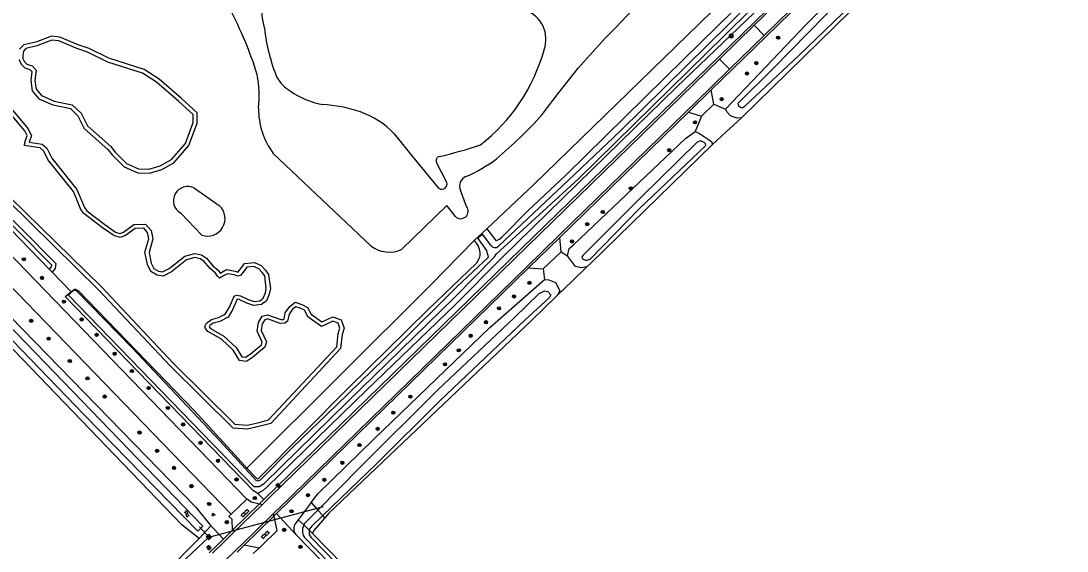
# Model space of a CAD drawing. Extents: x 136000 to 141000, y 400494 to 402006.
# Drawn here: x 140394.2 to 140657.3, y 401143 to 401276.4 of the extents above; entities that cross this region are included whole.
import ezdxf

# ---------------------------------------------------------------- set-up
doc = ezdxf.new("R2010")
doc.units = 0
for name, color, linetype in [('gg-knt-bronhoudergrens', 7, 'Continuous'), ('gg-knt-onverhard', 7, 'Continuous'), ('gg-knt-verharding', 7, 'Continuous'), ('gg-kntw-bovenkant insteek waterloop', 7, 'Continuous'), ('gg-kntw-waterlijn', 7, 'Continuous'), ('gg-kwrk-duiker nz buis', 7, 'Continuous'), ('gt-grn-groengrens', 7, 'Continuous'), ('gt-grn-groengrens NZ', 7, 'Continuous'), ('gt-grn-vlakafsluiter', 7, 'Continuous'), ('gt-symb-boom', 7, 'Continuous'), ('gt-symb-groenvak', 7, 'Continuous'), ('gt-symb-klinker verharding', 7, 'Continuous'), ('gt-symb-lichtmast', 7, 'Continuous'), ('gt-symb-rioolschacht', 7, 'Continuous'), ('gt-symb-watersymbool', 7, 'Continuous')]:
    doc.layers.add(name, color=color, linetype=linetype)

# ---------------------------------------------------------------- blocks, each defined once
blk = doc.blocks.new('gt0-BOOM')
at = {"layer": 'gt-symb-boom'}
for radius in [0.4, 0.2]:
    blk.add_circle((0, 0), radius, dxfattribs=at)
blk = doc.blocks.new('gt0-RS')
at = {"layer": 'gt-symb-rioolschacht'}
blk.add_lwpolyline([(-0.5, -0.5), (0.5, -0.5), (0.5, 0.5), (-0.5, 0.5)], close=True, dxfattribs=at)
blk.add_circle((0, 0), 0.375, dxfattribs=at)
blk = doc.blocks.new('gt0-LMAST')
at = {"layer": 'gt-symb-lichtmast'}
for p, q in [((-0.18, 0.17), (-0.45, 0.44)), ((-0.01, 0.25), (-0.01, 0.62)), ((0.17, 0.17), (0.44, 0.44)), ((-0.26, 0), (-0.63, 0)), ((-0.18, -0.18), (-0.45, -0.45)), ((-0.01, -0.25), (-0.01, -0.63)), ((0.44, -0.45), (0.17, -0.18)), ((0.24, 0), (0.62, 0))]:
    blk.add_line(p, q, dxfattribs=at)
blk.add_circle((-0.01, 0), 0.25, dxfattribs=at)
blk = doc.blocks.new('gt0-KL1')
at = {"layer": 'gt-symb-klinker verharding'}
for p, q in [((-1.15, 0.3), (1.15, 0.3)), ((-1, -0.3), (-1, 0.3)), ((-0.5, 0.3), (-0.5, 0.45)), ((0, -0.3), (0, 0.3)), ((0.5, 0.3), (0.5, 0.45)), ((1, -0.3), (1, 0.3)), ((-1.15, -0.3), (1.15, -0.3)), ((-0.5, -0.45), (-0.5, -0.3)), ((0.5, -0.45), (0.5, -0.3))]:
    blk.add_line(p, q, dxfattribs=at)
blk = doc.blocks.new('gt0-WA')
at = {"layer": 'gt-symb-watersymbool'}
for centre, start, end in [((-0.32, 0.02), 28.0725, 151.9275), ((0.43, 0.42), 208.0725, 331.9275), ((-0.32, -0.43), 28.0725, 151.9275), ((0.43, -0.03), 208.0725, 331.9275)]:
    blk.add_arc(centre, 0.425, start, end, dxfattribs=at)
blk = doc.blocks.new('gt0-GRVAK')
at = {"layer": 'gt-symb-groenvak'}
for p, q in [((-0.11, 0.19), (-0.23, 0.24)), ((-0.18, 0.15), (0.09, 0.15)), ((-0.09, 0.21), (-0.16, 0.32)), ((-0.05, 0.21), (-0.05, 0.39)), ((0, 0.21), (0.06, 0.32)), ((0.02, 0.19), (0.13, 0.24)), ((0.26, -0.05), (0.2, 0.06)), ((0.3, -0.05), (0.3, 0.13)), ((0.35, -0.05), (0.41, 0.06)), ((-0.24, -0.23), (-0.36, -0.18)), ((-0.32, -0.26), (-0.05, -0.26)), ((-0.23, -0.21), (-0.29, -0.09)), ((-0.18, -0.2), (-0.18, -0.02)), ((-0.14, -0.21), (-0.07, -0.09)), ((-0.12, -0.23), (0, -0.18)), ((0.24, -0.07), (0.12, -0.02)), ((0.17, -0.11), (0.44, -0.11)), ((0.37, -0.07), (0.49, -0.02))]:
    blk.add_line(p, q, dxfattribs=at)

msp = doc.modelspace()

# ---------------------------------------------------------------- linework, layer by layer
at = {"layer": 'gg-knt-bronhoudergrens'}
for p, q in [((140575.43, 401252.04), (140571.55, 401248.47)), ((140568.15, 401245.33), (140571.55, 401248.47)), ((140536.54, 401214.55), (140532.82, 401210.95)), ((140532.82, 401210.95), (140529.17, 401207.4)), ((140429.91, 401137.05), (140439.05, 401146.22))]:
    msp.add_line(p, q, dxfattribs=at)
at = {"layer": 'gg-knt-onverhard'}
for p, q in [((140328.54, 401282.72), (140451.05, 401156.13)), ((140324.93, 401278.64), (140447.13, 401152.34)), ((140447.13, 401152.34), (140451.05, 401156.13))]:
    msp.add_line(p, q, dxfattribs=at)
at = {"layer": 'gg-knt-verharding'}
for p, q in [((140578.61, 401275.33), (140740.56, 401433.18)), ((140608.77, 401299.72), (140581.11, 401272.75)), ((140569.87, 401266.81), (140578.61, 401275.33)), ((140581.11, 401272.75), (140578.61, 401275.33)), ((140581.11, 401272.75), (140572.41, 401264.27)), ((140572.41, 401264.27), (140569.87, 401266.81)), ((140572.41, 401264.27), (140567.62, 401259.6)), ((140567.62, 401259.6), (140561.17, 401253.31)), ((140562.05, 401253.48), (140567.77, 401259.02)), ((140568.43, 401255.43), (140567.77, 401259.02)), ((140565.38, 401252.42), (140568.43, 401255.43)), ((140561.17, 401253.31), (140529.53, 401222.47)), ((140529.7, 401221.93), (140562.05, 401253.48)), ((140562.05, 401253.48), (140565.38, 401252.42)), ((140521.26, 401214.41), (140529.53, 401222.47)), ((140521.85, 401214.3), (140529.7, 401221.93)), ((140530.09, 401218.3), (140529.7, 401221.93)), ((140525.58, 401214.03), (140530.09, 401218.3)), ((140521.85, 401214.3), (140525.58, 401214.03)), ((140454.19, 401154.92), (140447.43, 401148.3)), ((140454.19, 401154.92), (140455.28, 401155.99)), ((140454.19, 401154.92), (140454.94, 401154.73)), ((140455.72, 401155.51), (140454.94, 401154.73)), ((140454.94, 401154.73), (140447.45, 401147.43)), ((140449.74, 401144.7), (140457.65, 401152.43)), ((140458.13, 401152.89), (140457.65, 401152.43)), ((140457.65, 401152.43), (140457.79, 401151.82)), ((140458.49, 401152.5), (140457.79, 401151.82)), ((140457.79, 401151.82), (140450.38, 401144.57)), ((140457.79, 401151.82), (140458.61, 401148.12)), ((140447.43, 401148.3), (140445.15, 401146.07)), ((140445.58, 401145.62), (140447.45, 401147.43)), ((140458.4, 401147.93), (140454.77, 401144.43)), ((140458.61, 401148.12), (140458.4, 401147.93)), ((140445.15, 401146.07), (140441.6, 401142.6)), ((140442.43, 401142.56), (140445.58, 401145.62)), ((140450.38, 401144.57), (140448.57, 401142.8)), ((140449.74, 401144.7), (140448.59, 401143.57)), ((140454.1, 401143.77), (140450.38, 401144.57)), ((140454.77, 401144.43), (140454.1, 401143.77)), ((140440.82, 401136.03), (140448.59, 401143.57))]:
    msp.add_line(p, q, dxfattribs=at)
for points in [[(140455.28, 401155.99), (140523.28, 401222.26), (140578.67, 401276.06), (140611.09, 401307.78), (140749.23, 401442.6), (140787.99, 401480.37)], [(140609.87, 401300.09), (140581.5, 401272.36), (140567.77, 401259.02)], [(140455.72, 401155.51), (140456.8, 401156.59), (140569.87, 401266.81)], [(140521.26, 401214.41), (140459.3, 401154.01), (140458.13, 401152.89)], [(140521.85, 401214.3), (140472.49, 401166.14), (140458.49, 401152.5)], [(140451.05, 401156.13), (140451.14, 401156.21), (140452.11, 401155.45), (140454.19, 401154.92)], [(140447.43, 401148.3), (140447.38, 401150.95), (140446.54, 401151.77), (140447.13, 401152.34)]]:
    msp.add_lwpolyline(points, dxfattribs=at)
at = {"layer": 'gg-kntw-bovenkant insteek waterloop'}
for p, q in [((140328.02, 401266.97), (140438.25, 401154.07)), ((140434.66, 401149.66), (140324.56, 401264.14)), ((140457.68, 401243.08), (140482.24, 401219.83)), ((140437.87, 401234.3), (140444.12, 401229.93)), ((140506.27, 401229.7), (140504.78, 401233.78)), ((140434.43, 401228.01), (140439.69, 401222.49)), ((140508.17, 401221.2), (140511.39, 401224.08)), ((140401.39, 401213.9), (140402.09, 401213.18)), ((140467.24, 401155.25), (140463.98, 401150.94)), ((140438.25, 401154.07), (140441.96, 401149.37)), ((140439.05, 401146.22), (140434.66, 401149.66)), ((140463.98, 401150.94), (140463.24, 401149.95)), ((140441.96, 401149.37), (140439.05, 401146.22)), ((140463.38, 401147.2), (140568.83, 401039.6))]:
    msp.add_line(p, q, dxfattribs=at)
for points in [[(140784.04, 401482.95), (140785.29, 401482.21), (140785.91, 401481.37), (140785.89, 401480.61), (140749.58, 401445.04), (140706.97, 401403.59), (140672.82, 401370.5), (140661.67, 401359.8), (140624.85, 401323.76), (140592.2, 401291.48), (140559.06, 401259.74), (140534.21, 401235.45), (140515.39, 401217.04), (140503.27, 401204.78), (140481.21, 401183.58), (140456.16, 401159.22)], [(140511.39, 401224.08), (140513.37, 401221.46), (140513.65, 401221.17), (140513.85, 401221.17), (140514.54, 401221.49), (140515.2, 401222.1), (140521.8, 401228.73), (140531.28, 401237.58), (140560.98, 401266.88), (140601.85, 401307.03), (140639.99, 401344.18), (140654.74, 401358.78), (140654.65, 401359.25), (140654.48, 401359.54), (140652.62, 401361.17)], [(140571.37, 401254.19), (140591.7, 401275.53), (140612.82, 401296.53)], [(140575.43, 401252.04), (140602.72, 401278.73), (140615.86, 401291.19), (140616.8, 401293.26)], [(140327.85, 401290.74), (140330.2, 401287.54), (140401.39, 401213.9)], [(140525.28, 401252.82), (140529.32, 401258.11), (140534.38, 401264.5), (140541.09, 401272.05), (140543.87, 401274.83), (140553.4, 401284.98)], [(140408.62, 401270.36), (140404.06, 401272.33), (140401.92, 401272.52), (140397.97, 401271.07), (140394.94, 401270.34), (140393.91, 401269.28)], [(140393.71, 401266.7), (140394.37, 401265.46), (140395.23, 401264.63), (140396.52, 401264.2), (140397.02, 401263.69), (140396.69, 401261.42), (140397.09, 401258.82), (140398.78, 401256.82), (140402.28, 401255.25), (140406.67, 401254.33), (140408.55, 401252.55), (140410.17, 401249.36), (140416.12, 401244.09), (140417.2, 401242.74), (140420.2, 401239.65), (140423.61, 401238.15), (140426.57, 401238.12), (140429.65, 401239.03), (140432.72, 401240.73), (140436.46, 401245.05), (140438.53, 401250.64), (140438.57, 401253.26), (140434.6, 401256.84), (140428.96, 401261.77), (140425.21, 401264.15), (140416.36, 401267), (140411.37, 401269.43), (140408.62, 401270.36)], [(140391.89, 401254.26), (140396, 401249.36), (140396.92, 401247.61), (140396.29, 401245.87), (140399.56, 401245.43), (140400.75, 401244.36), (140402.01, 401241.84), (140408.29, 401233.97), (140410.23, 401229.45), (140410.79, 401228.62), (140415.36, 401225.18), (140418.06, 401223.29), (140419.14, 401222.95), (140420.07, 401223.29), (140422.6, 401225.19), (140425.55, 401225.24), (140427.01, 401223.65), (140427.4, 401221.54), (140426.45, 401218.17), (140427, 401215.43), (140427.68, 401214.09), (140428.85, 401213.44), (140429.87, 401213.25), (140431.55, 401214.14), (140435.43, 401217.2), (140437.98, 401217.9), (140439.67, 401217.52), (140440.9, 401216.72), (140442.51, 401214.79), (140443.9, 401213.63), (140444.35, 401212.94), (140445.96, 401213.84), (140448.1, 401213.49), (140448.81, 401213.22), (140448.89, 401213.24), (140449.56, 401214.12), (140450.46, 401215.39), (140452.96, 401215.64), (140454.65, 401214.89), (140455.65, 401213.78), (140456.52, 401212.63), (140456.95, 401209.1), (140456.68, 401207.68), (140455.95, 401206.02), (140454.73, 401205.03), (140452.73, 401204.8), (140451.01, 401205.41), (140449.15, 401206.29), (140448.64, 401206.39), (140447.56, 401203.9), (140446.31, 401201.89), (140444.28, 401200.83), (140442.57, 401200.4), (140441.72, 401199.75), (140441.57, 401199.43), (140441.89, 401199.03), (140445.24, 401197.12), (140448.35, 401194.24), (140449.78, 401191.9), (140450.69, 401191.79), (140451.87, 401192.58), (140454.7, 401194.89), (140454.91, 401195.57), (140453.62, 401198.38), (140453.94, 401200.55), (140454.91, 401202.09), (140456.24, 401202.47), (140459.56, 401201.3), (140460.23, 401201.33), (140460.4, 401201.46), (140460.7, 401203.01), (140461.83, 401204.55), (140463.16, 401205.62), (140464.85, 401205.08), (140466.26, 401204.35), (140467.23, 401202.6), (140469.92, 401200.67), (140470.51, 401200.93), (140472.62, 401201.99), (140474.77, 401201.18), (140475.52, 401199.13), (140475.01, 401197.53), (140474.58, 401193.99), (140457.06, 401175.16), (140454.36, 401174.43), (140451.18, 401173.68), (140447.57, 401173.98), (140431.8, 401189.61), (140413.75, 401208.78), (140390.84, 401231.27)], [(140575.43, 401252.04), (140574.25, 401251.93), (140572.61, 401252.51), (140571.81, 401253.41), (140571.37, 401254.19)], [(140531.69, 401217.29), (140532.08, 401219.11), (140533.15, 401220.1), (140561.32, 401246.83), (140563.78, 401248.56)], [(140563.78, 401248.56), (140564.87, 401248.1), (140567.84, 401246.05), (140568.15, 401245.33)], [(140536.54, 401214.55), (140537.49, 401215.42), (140568.15, 401245.33)], [(140385.61, 401232.88), (140403.03, 401215.35), (140402.88, 401214.14), (140402.09, 401213.18)], [(140503.49, 401227.19), (140501.31, 401229.98), (140490.04, 401219)], [(140508.17, 401221.2), (140508.72, 401220.45), (140509.16, 401219.73), (140509.45, 401218.98), (140509.63, 401218.14), (140509.64, 401217.42), (140509.42, 401216.73), (140508.76, 401215.46), (140496.58, 401203.72), (140476.5, 401184.02), (140454.01, 401161.26)], [(140536.54, 401214.55), (140535.12, 401214.26), (140533.66, 401214.66), (140531.69, 401217.29)], [(140467.24, 401155.25), (140468.88, 401157.41), (140482.97, 401171.22), (140512.17, 401199.27), (140525.9, 401211.34)], [(140525.9, 401211.34), (140526.99, 401211.3), (140528.66, 401210.63), (140529.73, 401208.47), (140529.17, 401207.4)], [(140453.84, 401157.55), (140452.74, 401158.2), (140405.4, 401207.1), (140406.84, 401208.26)], [(140406.84, 401208.26), (140407.68, 401208.93), (140407.98, 401208.92), (140408.69, 401208.5), (140437.84, 401178.34), (140448.84, 401166.32), (140451.07, 401163.94)], [(140529.17, 401207.4), (140522.49, 401200.94), (140471.67, 401152.61), (140470.64, 401151.42)], [(140451.07, 401163.94), (140453.64, 401161.19), (140454.01, 401161.26)], [(140456.16, 401159.22), (140455.18, 401158.27), (140453.84, 401157.55)], [(140470.64, 401151.42), (140467.87, 401148.2), (140467.58, 401147.47)], [(140467.58, 401147.47), (140565.37, 401047.49), (140570.98, 401041.7)]]:
    msp.add_lwpolyline(points, dxfattribs=at)
for centre, radius, start, end in [((140361.47, 401234.29), 96.5, 17.2112, 27.9297), ((140424.66, 401257.52), 29.47, 354.0583, 10.4015), ((140472.81, 401254.29), 18.84, 179.4514, 216.526), ((140442.82, 401326.44), 110.54, 309.9745, 318.2404), ((140491.8, 401270.9), 36.56, 293.0806, 307.0654), ((140507.1, 401234.89), 2.57, 112.25, 205.4746), ((140436.17, 401231.15), 3.59, 61.632, 241.0004), ((140441.14, 401226.66), 4.42, 250.8688, 47.5827), ((140504.81, 401228.53), 1.88, 225.3992, 38.6819), ((140486.79, 401225.51), 7.28, 231.3847, 296.5468), ((140465.01, 401148.66), 2.19, 143.9421, 221.9175)]:
    msp.add_arc(centre, radius, start, end, dxfattribs=at)
at = {"layer": 'gg-kntw-waterlijn'}
for p, q in [((140468.9, 401153.37), (140465.86, 401150.31)), ((140470.17, 401151.96), (140467.3, 401149.21)), ((140465.85, 401146.1), (140569.49, 401040.4)), ((140570.23, 401041.08), (140467.26, 401146.37))]:
    msp.add_line(p, q, dxfattribs=at)
for points in [[(140455.39, 401160.01), (140476.34, 401180.58), (140503.15, 401206.72), (140513.3, 401217.07), (140513.75, 401217.72), (140534.41, 401236.69), (140548.36, 401250.35), (140571.15, 401272.76), (140591.7, 401293.11), (140613.72, 401314.24), (140638.15, 401338.46), (140654.66, 401354.27), (140670.83, 401370.29), (140707.6, 401406.32), (140749.19, 401446.85)], [(140653.92, 401361.22), (140656.35, 401358.97), (140656.42, 401358.86), (140656.57, 401358.55), (140656.6, 401358.2), (140645.57, 401347.59), (140604.57, 401307.56), (140572.49, 401275.86), (140544.99, 401248.78), (140533.4, 401237.74), (140514.28, 401219.7)], [(140607.42, 401284.73), (140614.95, 401292.56), (140614.75, 401293.22), (140613.35, 401294.35), (140612.51, 401293.79), (140605.29, 401286.9), (140583.35, 401264.44), (140574.48, 401255.59), (140574.61, 401255.05), (140575.15, 401254.69), (140575.58, 401254.52), (140576.36, 401255.01), (140589.84, 401267.69), (140607.42, 401284.73)], [(140408.26, 401269.42), (140403.81, 401271.35), (140402.05, 401271.51), (140398.26, 401270.11), (140395.46, 401269.43), (140394.86, 401268.82), (140394.73, 401267.76), (140394.71, 401266.94), (140395.18, 401266.07), (140395.76, 401265.51), (140397.07, 401265.07), (140398.09, 401264.03), (140397.7, 401261.42), (140398.04, 401259.25), (140399.4, 401257.64), (140402.6, 401256.21), (140407.15, 401255.25), (140409.36, 401253.17), (140410.98, 401249.99), (140416.84, 401244.78), (140417.95, 401243.41), (140420.78, 401240.49), (140423.83, 401239.15), (140426.43, 401239.12), (140429.26, 401239.96), (140432.08, 401241.51), (140435.59, 401245.56), (140437.53, 401250.83), (140437.56, 401252.82), (140433.94, 401256.09), (140428.36, 401260.97), (140424.78, 401263.24), (140416.05, 401266.04), (140410.99, 401268.5), (140408.26, 401269.42)], [(140325.75, 401264.73), (140410.28, 401177.11), (140438.73, 401148.08), (140439.95, 401149.27), (140374.35, 401217.24), (140326.77, 401266.19), (140325.75, 401264.73)], [(140391.57, 401231.96), (140414.46, 401209.48), (140432.52, 401190.31), (140448.01, 401174.95), (140451.1, 401174.69), (140454.11, 401175.4), (140456.52, 401176.05), (140473.63, 401194.44), (140474.03, 401197.74), (140474.46, 401199.11), (140473.99, 401200.4), (140472.68, 401200.9), (140470.94, 401200.02), (140469.8, 401199.52), (140466.46, 401201.92), (140465.53, 401203.6), (140464.46, 401204.16), (140463.37, 401204.5), (140462.56, 401203.85), (140461.64, 401202.6), (140461.3, 401200.9), (140460.59, 401200.34), (140459.41, 401200.29), (140456.21, 401201.42), (140455.55, 401201.23), (140454.9, 401200.19), (140454.66, 401198.53), (140455.97, 401195.64), (140455.57, 401194.3), (140452.46, 401191.77), (140450.94, 401190.75), (140449.18, 401190.97), (140447.57, 401193.6), (140444.65, 401196.31), (140441.23, 401198.25), (140440.61, 401199.03), (140440.51, 401199.54), (140440.92, 401200.4), (140442.12, 401201.32), (140443.93, 401201.77), (140445.61, 401202.65), (140446.67, 401204.36), (140447.87, 401207.13), (140448.47, 401207.44), (140449.47, 401207.25), (140451.39, 401206.34), (140452.85, 401205.82), (140454.33, 401205.99), (140455.13, 401206.64), (140455.72, 401207.98), (140455.94, 401209.13), (140455.56, 401212.24), (140454.88, 401213.14), (140454.05, 401214.07), (140452.8, 401214.62), (140451.02, 401214.44), (140450.37, 401213.52), (140449.48, 401212.36), (140448.76, 401212.17), (140447.84, 401212.52), (140446.14, 401212.79), (140445.21, 401212.26), (140444.13, 401211.7), (140443.67, 401212.15), (140443.15, 401212.96), (140441.8, 401214.08), (140440.22, 401215.97), (140439.28, 401216.59), (140438, 401216.87), (140435.89, 401216.29), (140432.1, 401213.3), (140430.03, 401212.2), (140428.51, 401212.48), (140426.92, 401213.37), (140426.05, 401215.11), (140425.43, 401218.21), (140426.37, 401221.59), (140426.07, 401223.18), (140425.12, 401224.23), (140422.94, 401224.19), (140420.55, 401222.4), (140419.17, 401221.9), (140417.62, 401222.39), (140414.77, 401224.37), (140410.06, 401227.92), (140409.34, 401228.97), (140407.43, 401233.45), (140401.16, 401241.31), (140399.95, 401243.74), (140399.12, 401244.48), (140396.12, 401244.89), (140395.17, 401245.08), (140395.19, 401245.78), (140395.83, 401247.55), (140395.24, 401248.72), (140391.2, 401253.52)], [(140488.06, 401247.99), (140492.6, 401242.4), (140499.26, 401234.35), (140499.39, 401234.23)], [(140566.41, 401245.05), (140566.38, 401245.45), (140565.98, 401245.83), (140565.15, 401246.21), (140564.22, 401245.87), (140550.22, 401232.09), (140535.54, 401217.43), (140535.27, 401216.97), (140535.46, 401216.55), (140536.19, 401216.2), (140536.55, 401216.21), (140537.37, 401216.49), (140549.69, 401229.15), (140566.41, 401245.05)], [(140501.36, 401235.78), (140500.02, 401238.33), (140498.73, 401240.78)], [(140401.39, 401213.9), (140401.92, 401214.55), (140401.98, 401214.99), (140384.9, 401232.18)], [(140512.35, 401219.95), (140510.27, 401222.77), (140509.11, 401221.64), (140511.28, 401218.64)], [(140511.79, 401216.97), (140503.92, 401209.6), (140488.64, 401194.39), (140473.6, 401179.78), (140462.54, 401169.11), (140454.35, 401160.9)], [(140454.35, 401160.9), (140453.81, 401160.65), (140453.38, 401160.83), (140444.24, 401170.76), (140422.18, 401194.16), (140408.19, 401208.49), (140407.65, 401208.66), (140406.96, 401208.14), (140406.2, 401207.42), (140452.83, 401159.26), (140454.16, 401159.32), (140455.39, 401160.01)], [(140468.9, 401153.37), (140479.5, 401164.15), (140499.04, 401183.58), (140518.21, 401201.7), (140524.52, 401207.85), (140525.85, 401208.54), (140526.73, 401208.34), (140527.46, 401207.5), (140527.08, 401206.74), (140521.03, 401201.23), (140499.57, 401180.86), (140483.63, 401164.97), (140470.17, 401151.96)]]:
    msp.add_lwpolyline(points, dxfattribs=at)
for centre, radius, start, end in [((140482.19, 401281.66), 27.65, 180.7687, 194.8809), ((140518.48, 401271.77), 7.77, 339.9401, 69.697), ((140503.12, 401280.03), 47.97, 186.5467, 201.9516), ((140481.2, 401281.63), 46.31, 308.1274, 344.3112), ((140467.84, 401267.91), 10.89, 212.2553, 236.9978), ((140474.34, 401276.94), 22.01, 235.6064, 258.5951), ((140467.5, 401217.04), 38.41, 71.6669, 86.2902), ((140473.45, 401234.78), 19.7, 42.1265, 71.8581), ((140471.91, 401359.25), 120.17, 283.2081, 288.3716), ((140499.6, 401241.28), 1, 103.2461, 209.8593), ((140500.05, 401235.41), 1.36, 240.5642, 15.7579), ((140505.33, 401215.91), 6.54, 9.3123, 24.6519), ((140513.43, 401220.71), 1.32, 215.2119, 309.8133), ((140468, 401148.2), 3, 151.858, 224.4159), ((140468.02, 401148.18), 3.04, 135.5011, 151.6962), ((140468.68, 401147.77), 2, 165.4376, 224.3877), ((140468.69, 401147.76), 2.01, 134.063, 165.3862)]:
    msp.add_arc(centre, radius, start, end, dxfattribs=at)
at = {"layer": 'gg-kwrk-duiker nz buis'}
for p, q in [((140441.48, 401146.56), (140470.29, 401154.23)), ((140441.48, 401146.56), (140439.12, 401149.18)), ((140429.87, 401135.65), (140441.48, 401146.56))]:
    msp.add_line(p, q, dxfattribs=at)
at = {"layer": 'gt-grn-groengrens'}
for p, q in [((140568.43, 401255.43), (140571.37, 401254.19)), ((140565.38, 401252.42), (140563.78, 401248.56)), ((140530.09, 401218.3), (140531.69, 401217.29)), ((140406.84, 401208.26), (140402.09, 401213.18)), ((140525.58, 401214.03), (140525.9, 401211.34)), ((140454.1, 401143.77), (140452.6, 401142.41))]:
    msp.add_line(p, q, dxfattribs=at)
for points in [[(140511.39, 401224.08), (140523.21, 401235.25), (140636.28, 401345.22), (140652.62, 401361.17)], [(140451.07, 401163.94), (140497.45, 401210.21), (140508.17, 401221.2)], [(140441.96, 401149.37), (140442.7, 401148.61), (140445.15, 401146.07)]]:
    msp.add_lwpolyline(points, dxfattribs=at)
at = {"layer": 'gt-grn-groengrens NZ'}
for p, q in [((140453.84, 401157.55), (140455.28, 401155.99)), ((140458.49, 401152.5), (140463.38, 401147.2))]:
    msp.add_line(p, q, dxfattribs=at)
at = {"layer": 'gt-grn-vlakafsluiter'}
for p, q in [((140467.24, 401155.25), (140468.9, 401153.37)), ((140468.9, 401153.37), (140470.17, 401151.96)), ((140465.35, 401149.62), (140463.98, 401150.94)), ((140465.35, 401149.62), (140466.75, 401148.27)), ((140470.64, 401151.42), (140470.17, 401151.96)), ((140466.75, 401148.27), (140467.58, 401147.47))]:
    msp.add_line(p, q, dxfattribs=at)

# ---------------------------------------------------------------- block references
at = {"layer": 'gt-symb-boom'}
for p in [(140584.61, 401272.16), (140579.13, 401265.78), (140576.79, 401263.16), (140570.41, 401256.71), (140563.73, 401250.9), (140557.23, 401243.88), (140547.56, 401234.3), (140540.52, 401228.32), (140536.62, 401225.26), (140532.79, 401220.93), (140394.98, 401216.43), (140399.55, 401211.76), (140522.11, 401210.51), (140518.2, 401207.09), (140405.06, 401205.78), (140514.44, 401204.09), (140396.83, 401200.95), (140409.51, 401201.31), (140511.17, 401200.6), (140401.2, 401196.47), (140413.27, 401197.43), (140507.31, 401197.2), (140417.81, 401192.67), (140504.32, 401193.55), (140406.52, 401190.85), (140500.87, 401190.03), (140410.97, 401186.48), (140422.13, 401188.32), (140426.34, 401184.06), (140415.28, 401181.91), (140492.15, 401181.87), (140431.17, 401179.05), (140487.86, 401177.86), (140424.07, 401172.85), (140435.03, 401174.9), (140483.93, 401173.79), (140439.41, 401170.26), (140428.48, 401168.25), (140479.36, 401169.71), (140443.8, 401165.76), (140475.03, 401165.26), (140432.73, 401163.96), (140448.46, 401161.06), (140470.54, 401160.97), (140437.11, 401159.39), (140466.42, 401157.11), (140441.58, 401154.9), (140453.05, 401156.39), (140462.29, 401153.05), (140446.01, 401150.33), (140460.44, 401148.38), (140464.52, 401144.11)]:
    msp.add_blockref('gt0-BOOM', p, dxfattribs=at)
at = {"layer": 'gt-symb-groenvak'}
msp.add_blockref('gt0-GRVAK', (140442.62, 401152.23), dxfattribs=at)
at = {"layer": 'gt-symb-klinker verharding'}
for p, rotation in [((140450.58, 401152.57), 44.27067303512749), ((140455.67, 401147.13), 44.270673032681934)]:
    msp.add_blockref('gt0-KL1', p, dxfattribs=dict(at, rotation=rotation))
at = {"layer": 'gt-symb-lichtmast'}
for p in [(140572.83, 401272.62), (140458.91, 401159.55), (140441.5, 401143.92)]:
    msp.add_blockref('gt0-LMAST', p, dxfattribs=at)
at = {"layer": 'gt-symb-rioolschacht', "rotation": -47.957449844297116}
msp.add_blockref('gt0-RS', (140441.48, 401146.56), dxfattribs=at)
at = {"layer": 'gt-symb-watersymbool', "rotation": 135}
msp.add_blockref('gt0-WA', (140435.98, 401152.35), dxfattribs=at)

doc.saveas('drawing.dxf')
